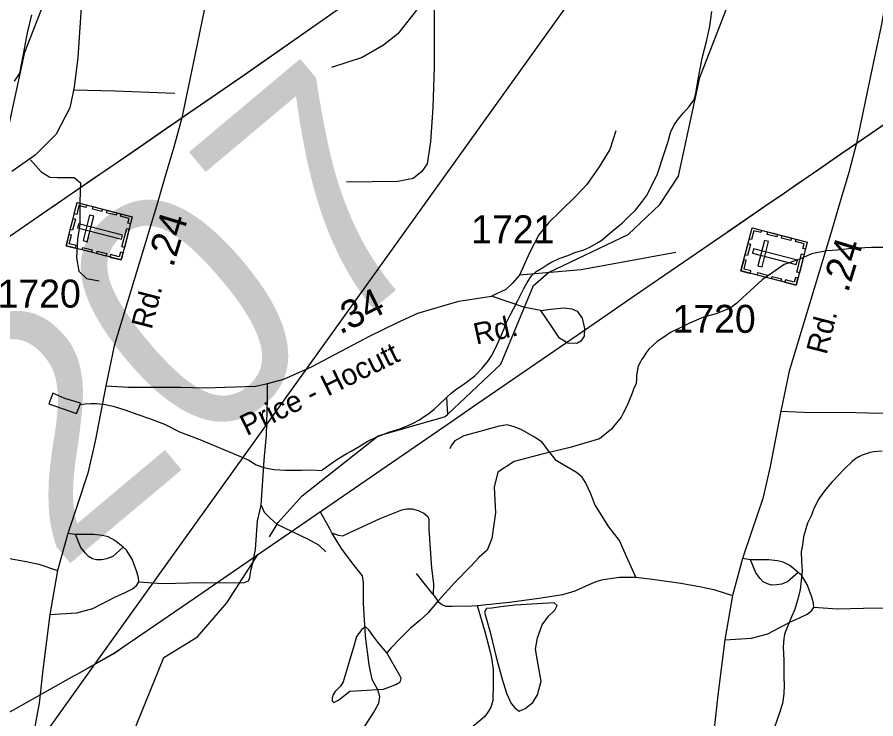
# Model space of a CAD drawing. Extents: x 2169602 to 2449496, y 721995 to 810662.
# Drawn here: x 2437380 to 2441216, y 799434 to 802569 of the extents above; entities that cross this region are included whole.
import ezdxf

# ---------------------------------------------------------------- set-up
doc = ezdxf.new("R2010")
doc.units = 0
doc.layers.add('Default', color=7, linetype='Continuous')

msp = doc.modelspace()

# ---------------------------------------------------------------- linework, layer by layer
at = {"layer": 'Default'}
for p, q in [((2437640.4, 800257.3), (2437605.4, 800262.6)), ((2440656.2, 800144.4), (2440621.2, 800149.8)), ((2439238.3, 799990), (2439164.6, 800083.4))]:
    msp.add_line(p, q, dxfattribs=at)
for points in [[(2439245.9, 804615.6), (2439201.4, 804569.5), (2439159.5, 804505.6), (2438973.8, 804216.6), (2438831.5, 803950.6), (2438506.1, 803378.9), (2438336.6, 803066.9), (2438292.6, 802962.2), (2438267.5, 802878.4), (2438224.6, 802643.8), (2438174.4, 802405.1), (2438114.8, 802118.9)], [(2442261.7, 804502.7), (2442217.2, 804456.7), (2442175.4, 804392.8), (2441989.6, 804103.8), (2441847.3, 803837.8), (2441521.9, 803266.1), (2441352.4, 802954), (2441308.4, 802849.3), (2441283.3, 802765.6), (2441240.4, 802531), (2441190.2, 802292.3), (2441130.7, 802006.1)], [(2437753.9, 804269.2), (2437743.4, 804114.3), (2437732.9, 803848.3), (2437706.8, 803370.8), (2437685.8, 802924.7), (2437651.3, 802388.6), (2437634.6, 802256.7), (2437615.7, 802164.5), (2437554, 802047.2), (2437459.8, 801953), (2437355.2, 801879.7)], [(2436287.6, 800908.5), (2436524.6, 801131.7), (2436671.6, 801482.9), (2436737.7, 801540.6), (2437094.7, 801710.4), (2437235.7, 801845.3), (2437318.8, 801971.6), (2437414.7, 802412.4), (2437529.8, 802711.8), (2437594.8, 802995.9), (2437591.7, 803353.5), (2437624.7, 803487.3), (2437694.7, 803629.9)], [(2440710.5, 803517.1), (2440493.4, 803455.3), (2440429.1, 803438.7), (2440398.4, 803407.3), (2437727.4, 799679.2)], [(2439303.5, 800795.7), (2439540.4, 801018.8), (2439687.5, 801370.1), (2439753.5, 801427.8), (2440110.5, 801597.6), (2440251.6, 801732.5), (2440334.6, 801858.7), (2440430.6, 802299.5), (2440545.6, 802599), (2440610.6, 802883.1), (2440607.5, 803240.6), (2440640.5, 803374.5), (2440710.5, 803517.1)], [(2437121.1, 801436.4), (2437536.3, 801721.7), (2437539.4, 801723.7), (2437733, 801856.7), (2437775.6, 801886.1), (2437858.5, 801942.8), (2437924.5, 801988.2), (2438047.3, 802072.8), (2438126.5, 802126.9), (2438405.8, 802319), (2438412.3, 802323.7), (2439600.4, 803157)], [(2437536.3, 801721.7), (2437539.2, 801723.7), (2437733, 801856.7), (2437775.6, 801886.1), (2437858.5, 801942.8), (2437924.5, 801988.1), (2438047.3, 802072.8), (2438126.5, 802126.9), (2438405.8, 802318.9), (2438412.3, 802323.6), (2439600.4, 803157)], [(2437536.3, 801721.7), (2437730.1, 801854.8), (2437772.8, 801884.1), (2437855.6, 801940.9), (2437921.6, 801986.2), (2438044.5, 802070.8), (2438114.8, 802118.9), (2438123.6, 802124.9), (2438402.9, 802317), (2438409.4, 802321.7), (2439597.5, 803155)], [(2437633.2, 799626.3), (2437647.2, 799634.1), (2437814.3, 799728.2), (2437846.9, 799750.7), (2438143.8, 799954.4), (2438349.5, 800095.7), (2439329.2, 800768.8), (2439412.9, 800826.2), (2439957.9, 801200.7), (2440136.9, 801323.6), (2440552.2, 801608.9), (2440555.2, 801610.9), (2440748.8, 801743.9), (2440791.5, 801773.2), (2440874.3, 801830), (2440940.3, 801875.3), (2441063.1, 801960), (2441142.3, 802014.1), (2441421.6, 802206.2), (2441428.1, 802210.9), (2442616.2, 803044.1)], [(2440552.2, 801608.9), (2440555, 801610.8), (2440748.8, 801743.9), (2440791.5, 801773.2), (2440874.3, 801830), (2440940.3, 801875.3), (2441063.1, 801959.9), (2441142.3, 802014.1), (2441421.6, 802206.1), (2441428.1, 802210.8), (2442616.2, 803044.1)], [(2440552.2, 801608.9), (2440745.9, 801742), (2440788.6, 801771.3), (2440871.4, 801828), (2440937.5, 801873.3), (2441060.3, 801958), (2441130.7, 802006.1), (2441139.4, 802012.1), (2441418.7, 802204.1), (2441425.3, 802208.9), (2442613.3, 803042.2)], [(2439163.4, 802600.1), (2439081, 802494.8), (2439016.9, 802444.4), (2438920.8, 802389.5), (2438783.5, 802343.7)], [(2439243.3, 802615.8), (2439243.5, 802345.9), (2439236.5, 802165.1), (2439226.1, 802012.1), (2439212.2, 801914.7), (2439187.9, 801879.9), (2439149.7, 801848.6), (2439080.2, 801834.7), (2438850.8, 801831.3)], [(2439300.1, 800871.3), (2439318.2, 800889.7), (2439346, 800909.8), (2439371.7, 800925.8), (2439399.6, 800947.9), (2439425.6, 800968.3), (2439457.2, 801000.5), (2439485.1, 801034.8), (2439498.8, 801056.6), (2439518.5, 801092.6), (2439538.2, 801137.1), (2439554, 801173.2), (2439565.7, 801205.2), (2439581.2, 801235.3), (2439597.4, 801265.3), (2439616.9, 801303.3), (2439629, 801327.4), (2439643, 801357.4), (2439658.7, 801383.8), (2439678.2, 801413.7), (2439698.3, 801432.2), (2439723.7, 801448.2), (2439746.1, 801462.3), (2439763.9, 801472.5), (2439801.5, 801490.8), (2439839.6, 801504.9), (2439871.8, 801517.1), (2439911.6, 801529.3), (2439939.1, 801541.4), (2439977.2, 801563.6), (2439993, 801573.8), (2440036.7, 801612.3), (2440084.4, 801650.5), (2440112.3, 801678.7), (2440142.3, 801707), (2440169.5, 801741), (2440191.7, 801771.4), (2440217.5, 801819.4), (2440241.1, 801869.8), (2440274.3, 801969.8), (2440288.1, 802014), (2440299.7, 802054), (2440315.7, 802088.1), (2440335.4, 802114.3), (2440356.9, 802142.3), (2440383, 802170.4), (2440402.5, 802198.7), (2440408.2, 802212.5), (2440412.5, 802230.4), (2440420.3, 802274.7), (2440427.7, 802314.6), (2440441, 802386.7), (2440460.7, 802466.9), (2440474, 802529), (2440483.9, 802594.9)], [(2437367.2, 802283.2), (2437386.6, 802311.5), (2437392.4, 802325.3), (2437396.7, 802343.3), (2437404.5, 802387.5), (2437411.9, 802427.4), (2437425.2, 802499.6), (2437444.9, 802579.8)], [(2437633, 802244), (2437817.3, 802239.5), (2437970.1, 802234.4), (2438084.1, 802229.2)], [(2438114.8, 802118.9), (2438080.4, 801987.7), (2438040.9, 801858.4), (2438002.3, 801725.5), (2437812.8, 801100.5), (2437776, 800921.8)], [(2440054.1, 802061.6), (2440028.4, 801978.1), (2439980.8, 801901.1), (2439925.2, 801822.3), (2439878.1, 801771.3), (2439806.8, 801702.7), (2439755.7, 801651.8), (2439710.6, 801596.7), (2439668.9, 801515.6), (2439624.9, 801416.5)], [(2441130.7, 802006.1), (2441096.2, 801874.9), (2441056.7, 801745.6), (2441018.1, 801612.7), (2440828.6, 800987.7), (2440791.8, 800809)], [(2437439.3, 801932.5), (2437486.8, 801878.2), (2437525.6, 801854.9), (2437559.3, 801852.3), (2437618.9, 801852.3), (2437634.4, 801852.3), (2437662.9, 801829), (2437660.3, 801743.5), (2437660.3, 801645), (2437650, 801577.6), (2437644.8, 801494.6), (2437655.1, 801435), (2437688.8, 801401.3), (2437745.8, 801391)], [(2437121.1, 801436.4), (2437536.3, 801721.7)], [(2437121.1, 801436.4), (2437536.3, 801721.7)], [(2437316.2, 799447.6), (2437633.2, 799626.2), (2437647.2, 799634.1), (2437814.3, 799728.1), (2437846.9, 799750.6), (2438143.8, 799954.4), (2438349.5, 800095.6), (2439329.2, 800768.7), (2439412.9, 800826.2), (2439957.9, 801200.7), (2440136.9, 801323.6), (2440552.2, 801608.9)], [(2437316.2, 799447.6), (2437633.2, 799626.2), (2437647.2, 799634.1), (2437814.3, 799728.1), (2437846.9, 799750.6), (2438143.8, 799954.4), (2438349.5, 800095.6), (2439329.2, 800768.7), (2439412.9, 800826.2), (2439957.9, 801200.7), (2440136.9, 801323.6), (2440552.2, 801608.9)], [(2440322.8, 801518.2), (2439899.3, 801440.9), (2439624.9, 801416.5)], [(2441304.6, 801540.8), (2441196.5, 801540.1), (2441108.8, 801535.5), (2441045.2, 801528.9), (2440996.8, 801524.8), (2440928.9, 801512.4), (2440877.2, 801487.7), (2440807.3, 801463.4), (2440751.5, 801425.2), (2440707.9, 801394.9), (2440654.4, 801346.6), (2440622.6, 801316.1), (2440594.7, 801291.9), (2440570.5, 801272), (2440550.8, 801263.6), (2440502.8, 801243.3), (2440446.8, 801229), (2440381.4, 801200.8), (2440335.7, 801178.1), (2440299.4, 801160), (2440259.8, 801134), (2440239.9, 801119.5), (2440218.2, 801101.3), (2440202, 801085.5), (2440198.1, 801079.2), (2440188.5, 801067.3), (2440176.4, 801049.2), (2440170.4, 801041.2), (2440164.7, 801029.1), (2440154.4, 801009.2), (2440146.9, 800968.9), (2440146.9, 800951.1), (2440145.2, 800933.1), (2440133.3, 800906.9), (2440127.8, 800889), (2440104, 800831), (2440086, 800796.8), (2440078.6, 800782.5), (2440044.7, 800740.5), (2440036.7, 800730.4), (2439981.1, 800685.4)], [(2439624.9, 801416.5), (2439592.1, 801379.2), (2439563.6, 801351.8), (2439499.8, 801322.4)], [(2437776, 800921.8), (2437877, 800916.5), (2438110.9, 800915.7), (2438218.7, 800912.8), (2438446.5, 800920.9), (2438498.9, 800932.6), (2438570.7, 800951.4), (2438695.5, 801007.1), (2438956.4, 801145.8), (2439076.2, 801204.1), (2439170.1, 801246.3), (2439352.9, 801299.8), (2439499.8, 801322.4)], [(2439719.6, 801258.6), (2439647.9, 801272.1), (2439499.8, 801322.4)], [(2439719.6, 801258.6), (2439775.8, 801265.4), (2439823.9, 801270.5), (2439857.8, 801265.8), (2439881.5, 801255.3), (2439904.9, 801224.8), (2439914, 801178.6), (2439913.3, 801144.6), (2439898.8, 801120.9), (2439880.6, 801111.3), (2439840.6, 801112.1), (2439803.1, 801134.9), (2439770.1, 801183.6), (2439719.6, 801258.6)], [(2440791.8, 800809), (2440892.8, 800803.6), (2441126.8, 800802.8), (2441234.5, 800800), (2441462.3, 800808.1), (2441514.7, 800819.7), (2441586.5, 800838.6), (2441711.4, 800894.3), (2441972.2, 801033), (2442092, 801091.3), (2442185.9, 801133.4), (2442368.8, 801187), (2442515.7, 801209.5)], [(2437776, 800921.8), (2437728.4, 800674.8), (2437695.2, 800532.1), (2437645.8, 800382.1), (2437605.4, 800262.6), (2437560.5, 800097.4), (2437526.3, 799899.9), (2437494, 799652.9), (2437477.8, 799503.8), (2437440.1, 799302.7), (2437377.3, 799036.9), (2437273.1, 798606.4), (2437243.4, 798474.1), (2437188.7, 798241.4), (2437143, 798111.3), (2437099.7, 798004.1), (2437001.6, 797801), (2436873.8, 797534.1), (2436773.4, 797349.3), (2436605.4, 797124), (2436308.3, 796699.8), (2436276.9, 796659.8)], [(2438470.1, 800389.3), (2438483.6, 800589.5), (2438494.4, 800700.9), (2438498.9, 800862.5), (2438498.9, 800932.6)], [(2437660.9, 800838.2), (2437662.8, 800844), (2437592.8, 800865.5), (2437538.7, 800889.1), (2437521.3, 800841.1), (2437645.3, 800798), (2437660.9, 800838.2)], [(2438740.7, 800543.7), (2438744.8, 800547.5), (2438772.3, 800567.7), (2438808.4, 800592.3), (2438850, 800618.4), (2438872, 800630.5), (2438908.1, 800650.6), (2438943.7, 800672.8), (2438987.4, 800693.4), (2439045.6, 800715.8), (2439089.1, 800729.9), (2439129.3, 800746.2), (2439149, 800754.6), (2439177.1, 800770.6), (2439198.6, 800784.8), (2439218.7, 800798.8), (2439242.7, 800817.1), (2439264.2, 800837.3), (2439300.1, 800871.3)], [(2439304.7, 800796.6), (2439302.6, 800819.4), (2439300.5, 800843.2), (2439300.1, 800871.3)], [(2437660.9, 800838.2), (2437682.9, 800842.2), (2437709.3, 800842.3), (2437734.7, 800842.4), (2437772.9, 800838.8), (2437809, 800830.9), (2437861.3, 800815.3), (2437919.3, 800793.9), (2437971.6, 800776.3), (2438037.4, 800750.5), (2438105.7, 800717.1), (2438204.1, 800679.9), (2438269.7, 800650.5), (2438324.5, 800628.9), (2438370.4, 800608.9), (2438414.3, 800589.3), (2438448.3, 800569.6), (2438486.9, 800555.6), (2438528.5, 800548.1), (2438578.5, 800544.7), (2438650.9, 800545.1), (2438695, 800547.3), (2438740.7, 800543.7)], [(2439283.9, 800782.3), (2439292.4, 800785), (2439303.5, 800795.7)], [(2440791.8, 800809), (2440744.2, 800562), (2440711, 800419.2), (2440661.6, 800269.3), (2440621.2, 800149.8), (2440576.3, 799984.6), (2440542.2, 799787), (2440509.8, 799540.1), (2440493.7, 799391), (2440456, 799189.8), (2440393.1, 798924), (2440288.9, 798493.6), (2440259.2, 798361.3), (2440204.5, 798128.6), (2440158.8, 797998.5), (2440115.5, 797891.3), (2440017.4, 797688.2), (2439889.6, 797421.3), (2439789.2, 797236.5), (2439621.2, 797011.2), (2439324.2, 796587), (2439292.7, 796547)], [(2438507.2, 800247.7), (2438545.5, 800311), (2438652.6, 800430.1), (2438992.5, 800698.8), (2439283.9, 800782.3)], [(2440143.5, 800067.2), (2440108.4, 800145.3), (2440070.7, 800230.6), (2440024, 800291.7), (2439960.3, 800392.3), (2439943.2, 800439.9), (2439918.9, 800490.2), (2439904.6, 800513.5), (2439878.5, 800534.2), (2439817.5, 800570.1), (2439787.8, 800588.9), (2439772.6, 800607.8), (2439750.1, 800637.4), (2439725, 800669.8), (2439690.9, 800693.1), (2439631.6, 800727.2), (2439601.1, 800738.9), (2439568.7, 800747), (2439532.8, 800741.6), (2439463.7, 800722.7), (2439374.8, 800698.5), (2439335.2, 800676.9), (2439320, 800657.2), (2439313.7, 800640.1)], [(2439981.1, 800685.4), (2439850.6, 800646.1), (2439720.2, 800614.8), (2439600.2, 800583.5), (2439527.2, 800536.6), (2439511.5, 800468.8), (2439516.7, 800354.1), (2439501.1, 800239.4), (2439480.2, 800187.3), (2439444.4, 800155.7)], [(2441244.9, 800630.7), (2441206.8, 800626.7), (2441191.2, 800624.6), (2441173.1, 800618.4), (2441155.1, 800612.2), (2441140.9, 800604.2), (2441123.1, 800593.9), (2441111.2, 800583.9), (2441075.7, 800551.5), (2441047.8, 800521.3), (2441021.8, 800493.2), (2440993.9, 800461.3), (2440974.6, 800437), (2440962.3, 800417), (2440940.8, 800376.8), (2440927.1, 800340.7), (2440911.3, 800308.7), (2440903.5, 800282.7), (2440893.7, 800246.5), (2440888.1, 800210.4), (2440882.2, 800180.4), (2440884.2, 800136.7), (2440886.7, 800094.6), (2440883, 800052.5), (2440877.7, 800012.4), (2440867.8, 799968.4), (2440853.7, 799920.2), (2440840.3, 799890.2), (2440824.1, 799852.1), (2440812.7, 799824.2), (2440808.8, 799810.2), (2440804.9, 799792.2), (2440803, 799753.9), (2440805.9, 799696.3), (2440805.9, 799648), (2440805.9, 799618), (2440806.3, 799584.2), (2440804.7, 799546), (2440799.1, 799502.2), (2440785, 799456), (2440763.4, 799396)], [(2437923.2, 800046.2), (2438028.3, 800038.1), (2438205.2, 800042.6), (2438391.1, 800041.7), (2438413.6, 800050.7), (2438419, 800066), (2438423.4, 800097.4), (2438432.4, 800131.5), (2438445, 800190.8), (2438454, 800319.2), (2438470.1, 800389.3)], [(2438470.1, 800389.3), (2438483.6, 800357.8), (2438509.7, 800330.9), (2438540.2, 800304), (2438680.3, 800236.6), (2438726.1, 800211.5), (2438758.4, 800180.9)], [(2438786.4, 800265.6), (2438813.5, 800254.9), (2438835.1, 800252.2), (2438862.9, 800264.8), (2439001.2, 800329.4), (2439098.2, 800368), (2439120.6, 800372.5), (2439144.9, 800371.6), (2439171.8, 800365.3), (2439196.1, 800353.7), (2439214, 800338.4), (2439219.4, 800324), (2439219.4, 800280.9), (2439231.1, 800106.7), (2439240.1, 800037.6), (2439238.3, 799990)], [(2438786.4, 800265.6), (2438776.2, 800282.3), (2438734.2, 800359.9)], [(2437854.1, 800200.7), (2437806.5, 800159.4), (2437779.6, 800148.6), (2437758, 800145), (2437734.7, 800144.1), (2437716.7, 800149.5), (2437697.9, 800159.4), (2437684.4, 800173.7), (2437664.6, 800198.9), (2437640.4, 800257.3)], [(2437854.1, 800200.7), (2437816.4, 800231.2), (2437786.8, 800247.4), (2437761.6, 800252.8), (2437722.1, 800257.3), (2437640.4, 800257.3)], [(2438762.5, 799127.9), (2438840.1, 799257.9), (2438972.4, 799461), (2438995.3, 799504.3), (2438999.8, 799534), (2438990.7, 799563.7), (2438965.6, 799609.3), (2438951.9, 799675.5), (2438935.9, 799803.2), (2438926.8, 799951.5), (2438926.8, 800006.3), (2438926.8, 800042.8), (2438922.2, 800072.4), (2438881.2, 800124.9), (2438828.7, 800195.6), (2438786.4, 800265.6)], [(2440939, 799933.4), (2441044.2, 799925.3), (2441221.1, 799929.8), (2441406.9, 799928.9), (2441429.4, 799937.9), (2441434.8, 799953.2), (2441439.3, 799984.6), (2441448.3, 800018.7), (2441460.8, 800078), (2441469.8, 800206.4), (2441486, 800276.4)], [(2437127.6, 800180), (2437202.2, 800171.1), (2437329.7, 800153.1), (2437412.3, 800138.7), (2437476.1, 800124.4), (2437560.5, 800097.4)], [(2437923.2, 800046.2), (2437922.4, 800063.3), (2437914.3, 800090.2), (2437893.6, 800146.8), (2437868.5, 800188.1), (2437854.1, 800200.7)], [(2437511.4, 798472.9), (2437526.4, 798682.6), (2437575.4, 798822.6), (2437896.3, 799367.1), (2438035.3, 799708.7), (2438185.4, 799800.8), (2438317.3, 799952.3), (2438456.9, 800169.4)], [(2439444.4, 800155.7), (2439407, 800116.1), (2439335.5, 800043.7), (2439262.7, 799963.4), (2439228.6, 799923.1), (2439216.7, 799907.1), (2439178.6, 799872.7), (2439137.2, 799838.4), (2439093.7, 799796.3), (2439049.8, 799749.8), (2439030.9, 799729.3)], [(2440869.9, 800087.9), (2440822.3, 800046.5), (2440795.4, 800035.8), (2440773.9, 800032.2), (2440750.5, 800031.3), (2440732.5, 800036.7), (2440713.7, 800046.5), (2440700.2, 800060.9), (2440680.5, 800086.1), (2440656.2, 800144.4)], [(2440869.9, 800087.9), (2440832.2, 800118.4), (2440802.6, 800134.6), (2440777.4, 800139.9), (2440737.9, 800144.4), (2440656.2, 800144.4)], [(2439435.8, 799939.7), (2439579.5, 799955.8), (2439710.6, 799972.9), (2439818.4, 799990), (2439873.2, 800005.2), (2439936, 800034), (2439967.4, 800047.4), (2439998, 800056.4), (2440070.7, 800067.2), (2440143.5, 800067.2)], [(2440143.5, 800067.2), (2440218, 800058.2), (2440345.5, 800040.3), (2440428.1, 800025.9), (2440491.9, 800011.5), (2440576.3, 799984.6)], [(2440939, 799933.4), (2440938.2, 799950.5), (2440930.1, 799977.4), (2440909.5, 800034), (2440884.3, 800075.3), (2440869.9, 800087.9)], [(2437526.3, 799899.9), (2437645.8, 799907.9), (2437718.5, 799926.8), (2437819.1, 799979.8), (2437859.5, 799997.7), (2437894.5, 800014.8), (2437914.3, 800031), (2437923.2, 800046.2)], [(2439238.3, 799990), (2439260.7, 799958.5), (2439277.8, 799945.1), (2439293.9, 799937.9), (2439323.6, 799937), (2439411.6, 799938.8), (2439435.8, 799939.7)], [(2439704.8, 799693.1), (2439696.4, 799744.9), (2439705.4, 799796.6), (2439725, 799853.6), (2439753.5, 799892.8), (2439782, 799919.5), (2439792.7, 799940.9), (2439778.5, 799951.6), (2439602.8, 799942.3), (2439541.3, 799933.8), (2439500.3, 799928.4), (2439477.1, 799926.7), (2439468.2, 799910.6), (2439493.2, 799821.5), (2439519.7, 799710.1), (2439546.7, 799611.3), (2439566.3, 799549), (2439587.7, 799502.6), (2439603.7, 799483), (2439623.3, 799468.8), (2439650.1, 799479.5), (2439684, 799506.2), (2439705.4, 799541.8), (2439721.4, 799602.4), (2439704.8, 799693.1)], [(2439435.8, 799939.7), (2439469.9, 799824.7), (2439493.3, 799733.1), (2439498.7, 799704.4), (2439505.9, 799655.9), (2439505.9, 799586.8), (2439505, 799514), (2439496.9, 799486.2), (2439486.1, 799468.2), (2439469.9, 799444.9), (2439402.6, 799387.4)], [(2440542.2, 799787), (2440661.6, 799795.1), (2440734.3, 799814), (2440834.9, 799866.9), (2440875.3, 799884.9), (2440910.3, 799902), (2440930.1, 799918.1), (2440939, 799933.4)], [(2439030.9, 799729.3), (2438990.9, 799776.3), (2438968.6, 799806), (2438950.8, 799831.2), (2438935.9, 799844.6), (2438919.6, 799832.7), (2438895.8, 799801.5), (2438882.5, 799754.6), (2438836.3, 799599.7), (2438824.4, 799580.2), (2438800.7, 799556.5), (2438791.8, 799543.1), (2438787.3, 799528.2), (2438787.3, 799514.9), (2438794.7, 799507.5), (2438815.5, 799517.8), (2438866, 799556.9), (2439016.2, 799566.9), (2439040.8, 799575), (2439071.2, 799587.7), (2439089, 799598.1), (2439093.3, 799607.4), (2439095, 799615.9), (2439093.9, 799618.9), (2439089, 799627.8), (2439030.9, 799729.3)], [(2437727.4, 799679.2), (2436843.2, 798445.1), (2436816.4, 798403.7), (2436752.4, 798405), (2435841.9, 798415.8)], [(2435105.6, 797901.7), (2435124.8, 797915.1), (2435561.8, 798220.2), (2435611.4, 798254.9), (2435704.7, 798320.1), (2435834.7, 798410.8), (2435964.5, 798501.4), (2436466.5, 798851.9), (2436977.5, 799210), (2437316.2, 799447.6), (2437633.2, 799626.3)]]:
    msp.add_lwpolyline(points, dxfattribs=at)
for points in [[(2437598, 801548.2), (2437647.8, 801741), (2437894.3, 801677.3), (2437844.5, 801484.5)], [(2437689.8, 801730.2), (2437686.9, 801719.2), (2437655.8, 801727.3), (2437645.6, 801688), (2437634.9, 801690.8), (2437647.8, 801741)], [(2437757.7, 801700.9), (2437715.7, 801711.7), (2437718.6, 801722.7), (2437760.5, 801711.9)], [(2437616.5, 801619.9), (2437629.5, 801670.1), (2437640.5, 801667.2), (2437627.6, 801617.1)], [(2437674.1, 801570.7), (2437692.2, 801566), (2437721.6, 801680), (2437703.5, 801684.7)], [(2437821.5, 801684.4), (2437779.6, 801695.2), (2437782.4, 801706.2), (2437824.4, 801695.4)], [(2437886, 801645.2), (2437874.9, 801648.1), (2437880.4, 801669.4), (2437841.3, 801679.5), (2437844.1, 801690.3), (2437894.3, 801677.3)], [(2437653.6, 801646.4), (2437649, 801628.4), (2437845.3, 801577.6), (2437850, 801595.7)], [(2437639.9, 801537.4), (2437642.8, 801548.4), (2437611.6, 801556.4), (2437621.8, 801595.7), (2437611, 801598.5), (2437598, 801548.2)], [(2437847.8, 801543), (2437869, 801625.2), (2437880, 801622.4), (2437858.8, 801540.2)], [(2440613.8, 801435.4), (2440663.6, 801628.1), (2440910.1, 801564.5), (2440860.4, 801371.7)], [(2440705.6, 801617.4), (2440702.8, 801606.4), (2440671.6, 801614.4), (2440661.5, 801575.1), (2440650.7, 801577.9), (2440663.7, 801628.2)], [(2440773.5, 801588), (2440731.6, 801598.9), (2440734.4, 801609.9), (2440776.4, 801599.1)], [(2440837.3, 801571.5), (2440795.4, 801582.4), (2440798.2, 801593.4), (2440840.2, 801582.6)], [(2440632.4, 801507.1), (2440645.3, 801557.3), (2440656.4, 801554.4), (2440643.4, 801504.2)], [(2440689.9, 801457.9), (2440708, 801453.2), (2440737.4, 801567.2), (2440719.4, 801571.9)], [(2440901.9, 801532.4), (2440890.7, 801535.3), (2440896.2, 801556.6), (2440857.1, 801566.7), (2440859.9, 801577.4), (2440910.1, 801564.5)], [(2437711.7, 801518.8), (2437669.8, 801529.6), (2437672.6, 801540.7), (2437714.6, 801529.8)], [(2437776.8, 801502), (2437734.9, 801512.8), (2437737.7, 801523.8), (2437779.7, 801513)], [(2437852.8, 801516.6), (2437841.6, 801519.4), (2437836.1, 801498.1), (2437797, 801508.3), (2437794.2, 801497.5), (2437844.5, 801484.5)], [(2440669.5, 801533.6), (2440664.8, 801515.5), (2440861.1, 801464.8), (2440865.8, 801482.9)], [(2440655.8, 801424.5), (2440658.6, 801435.5), (2440627.4, 801443.6), (2440637.6, 801482.8), (2440626.8, 801485.6), (2440613.8, 801435.4)], [(2440863.6, 801430.2), (2440884.8, 801512.4), (2440895.9, 801509.5), (2440874.7, 801427.4)], [(2440727.6, 801406), (2440685.6, 801416.8), (2440688.5, 801427.8), (2440730.4, 801417)], [(2440792.6, 801389.2), (2440750.7, 801400), (2440753.6, 801411), (2440795.5, 801400.2)], [(2440868.6, 801403.7), (2440857.5, 801406.6), (2440852, 801385.3), (2440812.8, 801395.4), (2440810.1, 801384.6), (2440860.3, 801371.7)]]:
    msp.add_lwpolyline(points, close=True, dxfattribs=at)

# ---------------------------------------------------------------- texts
for s, height, rotation, p in [('207', 1066.27, 40, (2437562, 800083.1)), ('.24', 125, 73.0116, (2438076, 801447.5)), ('.24', 125, 73.0116, (2441091.9, 801334.7)), ('Rd.', 95, 75.5603, (2437980.3, 801170.5)), ('.34', 125, 25.9639, (2438822.2, 801150)), ('Rd.', 95, 12.3192, (2439430.4, 801105.8)), ('Rd.', 95, 75.5603, (2440996.2, 801057.7)), ('Price - Hocutt', 95, 26.1417, (2438405.6, 800696.3))]:
    msp.add_text(s, height=height, rotation=rotation, dxfattribs=at).set_placement(p)
for s, p in [('1721', (2439408.2, 801558.8)), ('1720', (2437292.1, 801271.6)), ('1720', (2440307.9, 801158.8))]:
    msp.add_text(s, height=125, dxfattribs=at).set_placement(p)

doc.saveas('drawing.dxf')
